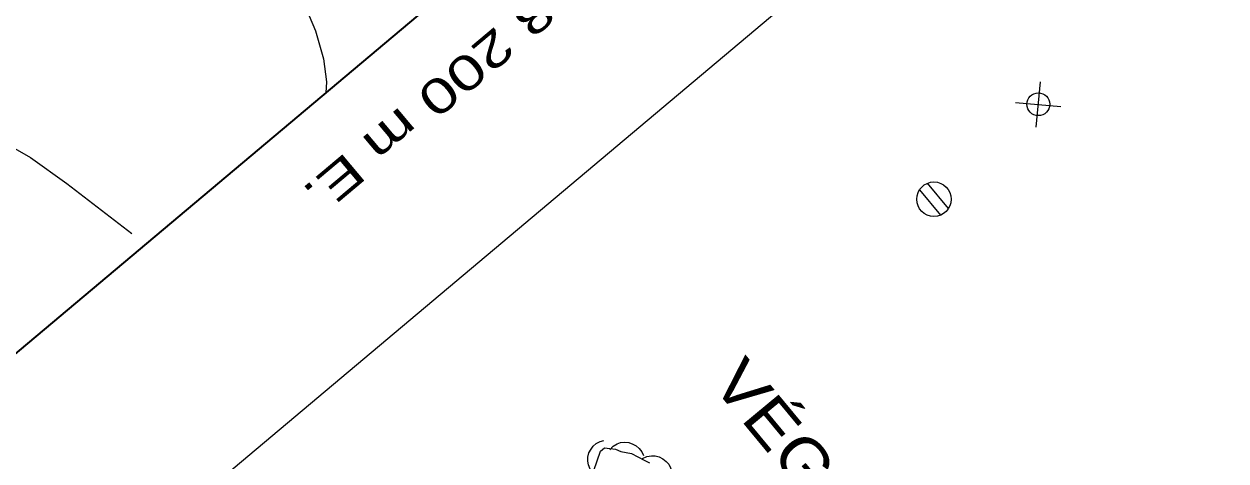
# Model space of a CAD drawing. Extents: x 386081 to 389416, y 5130568 to 5134082.
# Drawn here: x 388165.3 to 388270.9, y 5131306.8 to 5131345.2 of the extents above; entities that cross this region are included whole.
import ezdxf
from ezdxf.enums import TextEntityAlignment as Align

# ---------------------------------------------------------------- set-up
doc = ezdxf.new("R2010")
doc.units = 0
doc.header["$LTSCALE"] = 1.2
doc.linetypes.add('DOT_DASHED', pattern=[7.7, 5, -1.2, 0.3, -1.2])
doc.linetypes.add('LONG_DASHED', pattern=[7.5, 6, -1.5])
for name, color, linetype, lineweight in [('2', 7, 'Continuous', 13), ('36', 7, 'Continuous', 13), ('44', 7, 'Continuous', 25), ('60', 7, 'Continuous', 13), ('61', 7, 'Continuous', 13), ('63', 7, 'Continuous', 13)]:
    doc.layers.add(name, color=color, linetype=linetype, lineweight=lineweight)

msp = doc.modelspace()

# ---------------------------------------------------------------- linework, layer by layer
at = {"layer": '2'}
msp.add_lwpolyline([(388175.15, 5131359.9), (388177.3, 5131358.9), (388179.08, 5131357.51), (388180.53, 5131355.84), (388181.06, 5131354.7), (388182.61, 5131350.55), (388182.51, 5131349.92), (388182.58, 5131348.01), (388183.06, 5131347.84), (388184.69, 5131347.72), (388185.21, 5131348.09), (388187.68, 5131349.51), (388188.2, 5131349.3), (388189.17, 5131348.51), (388189.75, 5131347.65), (388190.02, 5131346.65), (388190.91, 5131344.59), (388191.62, 5131342.13), (388191.88, 5131340.11), (388191.82, 5131339.13)], dxfattribs=at)
at = {"layer": '2', "linetype": 'LONG_DASHED'}
msp.add_lwpolyline([(388164.1, 5131334.48), (388165.89, 5131333.45), (388169.08, 5131331.19), (388176, 5131325.86)], dxfattribs=at)
at = {"layer": '36'}
for p, q in [((388254.21, 5131336.14), (388254.58, 5131340.11)), ((388252.38, 5131338.29), (388256.38, 5131337.94)), ((388246.52, 5131328.99), (388244.66, 5131331.22)), ((388243.96, 5131330.63), (388245.81, 5131328.39))]:
    msp.add_line(p, q, dxfattribs=at)
for centre, radius in [((388254.4, 5131338.139), 1), ((388245.233, 5131329.796), 1.518)]:
    msp.add_circle(centre, radius, dxfattribs=at)
at = {"layer": '44'}
for points in [[(388215.28, 5131305.77), (388215.03, 5131306.1), (388214.89, 5131306.49), (388214.82, 5131306.81), (388214.84, 5131307.16), (388214.93, 5131307.52), (388215.11, 5131307.86), (388215.3, 5131308.12), (388215.57, 5131308.34), (388215.9, 5131308.52), (388216.25, 5131308.61)], [(388216.76, 5131307.8), (388217.05, 5131308.11), (388217.41, 5131308.31), (388217.71, 5131308.43), (388218.06, 5131308.46), (388218.43, 5131308.43), (388218.79, 5131308.3), (388219.09, 5131308.16), (388219.35, 5131307.92), (388219.57, 5131307.63), (388219.72, 5131307.3)], [(388219.64, 5131307.03), (388220.01, 5131307.21), (388220.42, 5131307.27), (388220.75, 5131307.28), (388221.09, 5131307.18), (388221.42, 5131307.02), (388221.71, 5131306.78), (388221.94, 5131306.54), (388222.1, 5131306.23), (388222.2, 5131305.87), (388222.23, 5131305.51)]]:
    msp.add_lwpolyline(points, dxfattribs=at)
at = {"layer": '44', "linetype": 'DOT_DASHED'}
msp.add_lwpolyline([(388215.35, 5131305.97), (388215.93, 5131307.68), (388216.29, 5131307.98), (388217.26, 5131307.86), (388217.73, 5131307.64), (388218.67, 5131307.48), (388219.79, 5131306.88), (388220.25, 5131306.67)], dxfattribs=at)
at = {"layer": '60', "lineweight": 35}
msp.add_lwpolyline([(386109.63, 5132985.69), (387380.72, 5134053.36), (389052.99, 5132062.51), (387781.9, 5130994.83)], close=True, dxfattribs=at)
at = {"layer": '60'}
msp.add_lwpolyline([(389387.44, 5131664.33), (388116.36, 5130596.66), (387794.77, 5130979.51), (389065.85, 5132047.19)], close=True, dxfattribs=at)

# ---------------------------------------------------------------- texts
at = {"layer": '61', "width": 1.4}
msp.add_text('388 200 m E.', height=3, rotation=220.03, dxfattribs=at).set_placement((388202.345, 5131341.355), align=Align.CENTER)
at = {"layer": '63', "width": 1.15}
msp.add_text('VÉGÉTATION', height=4, rotation=309.645, dxfattribs=at).set_placement((388238.213, 5131298.376), align=Align.CENTER)

doc.saveas('drawing.dxf')
